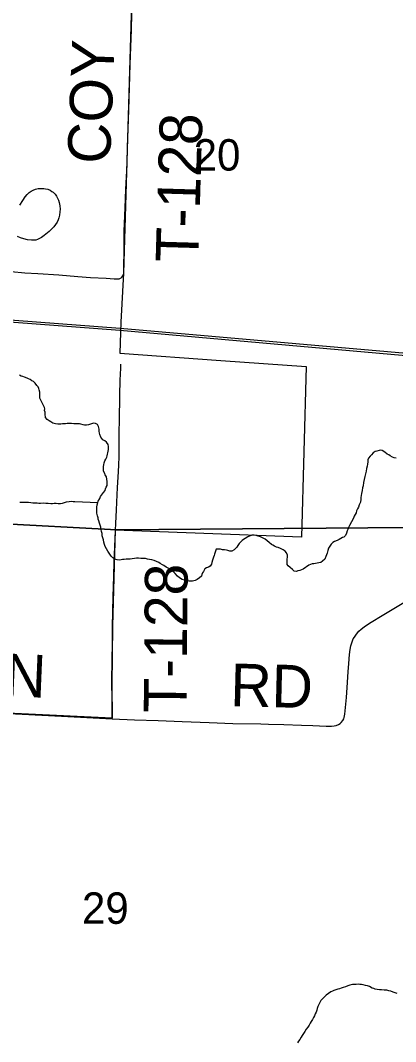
# Model space of a CAD drawing. Extents: x 2.4 to 73.1, y 4.5 to 25.6.
# Drawn here: x 31.225 to 31.475, y 22.294 to 22.974 of the extents above; entities that cross this region are included whole.
import ezdxf

# ---------------------------------------------------------------- set-up
doc = ezdxf.new("R2010")
doc.units = 0
for name, color, linetype in [('GM_X_City_Street', 7, 'Continuous'), ('GM_X_Corporation', 7, 'Continuous'), ('GM_X_Minor_River', 7, 'Continuous'), ('GM_X_Rail_Line', 7, 'Continuous'), ('GM_X_Section', 7, 'Continuous'), ('GM_X_Section_Text', 7, 'Continuous'), ('GM_X_Township_Road', 7, 'Continuous'), ('GM_X_Township_Road_Text', 7, 'Continuous')]:
    doc.layers.add(name, color=color, linetype=linetype)

msp = doc.modelspace()

# ---------------------------------------------------------------- linework, layer by layer
at = {"layer": 'GM_X_City_Street'}
for points in [[(31.22433, 22.85063), (31.22623, 22.85385), (31.22781, 22.85616), (31.22921, 22.85783), (31.23058, 22.8591), (31.23183, 22.86001), (31.2332, 22.86074), (31.23466, 22.86127), (31.23649, 22.86166), (31.23835, 22.86182), (31.24021, 22.86177), (31.24144, 22.8616), (31.24295, 22.86122), (31.2444, 22.86066), (31.24572, 22.85986), (31.24643, 22.85926), (31.24774, 22.85792), (31.24869, 22.8567), (31.24943, 22.85534), (31.25005, 22.85391), (31.25045, 22.85241), (31.25087, 22.85027), (31.25107, 22.8481), (31.25102, 22.84624), (31.25072, 22.84408), (31.25027, 22.84227), (31.24974, 22.84081), (31.24907, 22.83941), (31.24809, 22.83782), (31.24695, 22.83635), (31.24528, 22.83451), (31.24392, 22.83324), (31.24055, 22.83051), (31.23881, 22.82921), (31.23749, 22.82838), (31.23607, 22.82774), (31.23488, 22.82741), (31.23364, 22.82726), (31.23209, 22.8273), (31.22931, 22.82766), (31.22688, 22.82816), (31.22481, 22.82883), (31.22283, 22.82972)], [(31.21856, 22.80641), (31.22753, 22.80566), (31.23622, 22.80512), (31.25018, 22.8042), (31.26289, 22.8032), (31.27126, 22.8026), (31.28181, 22.80197), (31.28709, 22.80169), (31.28962, 22.80164), (31.2901, 22.80167), (31.29047, 22.80173), (31.2909, 22.80185), (31.29144, 22.8021), (31.29186, 22.80239), (31.29228, 22.80273)]]:
    msp.add_lwpolyline(points, dxfattribs=at)
at = {"layer": 'GM_X_Corporation'}
msp.add_lwpolyline([(31.30053, 23.04493), (31.29335, 22.80535), (31.29164, 22.77275), (31.29101, 22.75222), (31.35805, 22.74739), (31.41507, 22.74328), (31.41187, 22.62971), (31.2878, 22.63444), (31.28595, 22.57068), (31.28554, 22.53117), (31.28571, 22.50918), (31.1741, 22.51466), (31.03747, 22.51954), (31.03625, 22.51959), (31.0362, 22.51613), (30.78496, 22.52847), (30.79022, 22.65272), (30.80151, 23.15784)], dxfattribs=at)
at = {"layer": 'GM_X_Minor_River'}
for points in [[(31.23756, 22.72518), (31.23757, 22.72632), (31.23721, 22.72766), (31.23704, 22.72861), (31.23649, 22.72976), (31.23555, 22.73073), (31.23463, 22.73226), (31.2335, 22.73323), (31.23237, 22.73382), (31.23124, 22.7346), (31.23011, 22.73518), (31.22916, 22.73558), (31.22746, 22.73618), (31.22632, 22.73657), (31.22519, 22.73697), (31.22406, 22.73756)], [(31.28032, 22.62646), (31.27996, 22.62799), (31.2796, 22.62932), (31.27924, 22.63066), (31.27907, 22.63218), (31.27871, 22.63351), (31.27855, 22.63485), (31.27819, 22.63637), (31.27783, 22.63771), (31.27747, 22.63904), (31.27692, 22.64057), (31.27656, 22.64172), (31.27639, 22.64267), (31.27602, 22.64382), (31.27585, 22.64477), (31.27567, 22.64572), (31.27569, 22.64667), (31.27553, 22.64839), (31.27555, 22.64972), (31.27576, 22.65123), (31.27616, 22.65275), (31.27656, 22.65369), (31.27754, 22.65538), (31.27813, 22.6567), (31.27871, 22.65765), (31.28007, 22.65952), (31.28105, 22.66084), (31.28144, 22.66178), (31.28184, 22.66292), (31.28243, 22.66405), (31.28246, 22.66576), (31.28247, 22.66671), (31.28195, 22.66994), (31.28121, 22.6711), (31.28084, 22.67205), (31.28011, 22.67358), (31.27994, 22.6753), (31.27997, 22.67682), (31.28017, 22.67795), (31.28038, 22.67909), (31.28097, 22.68041), (31.28157, 22.68173), (31.28215, 22.68286), (31.28255, 22.68381), (31.28276, 22.68494), (31.28296, 22.68589), (31.28317, 22.68703), (31.28338, 22.68816), (31.28341, 22.69006), (31.28305, 22.6914), (31.28212, 22.69293), (31.281, 22.6939), (31.27948, 22.69449), (31.27818, 22.69623), (31.27764, 22.69794), (31.27746, 22.6989), (31.2771, 22.70023), (31.27712, 22.70156), (31.27695, 22.70252), (31.27677, 22.70347), (31.27603, 22.70481), (31.27471, 22.7054), (31.27357, 22.70561), (31.27262, 22.70543), (31.27128, 22.70489), (31.26994, 22.70453), (31.26861, 22.70436), (31.26747, 22.70419), (31.26652, 22.70439), (31.26501, 22.70499), (31.26406, 22.70519), (31.26292, 22.70521), (31.26159, 22.70523), (31.26025, 22.70525), (31.25873, 22.70528), (31.25683, 22.70531), (31.25588, 22.70532), (31.25474, 22.70515), (31.2536, 22.70517), (31.25265, 22.70518), (31.25169, 22.70501), (31.25055, 22.70484), (31.2496, 22.70485), (31.24808, 22.70507), (31.24638, 22.70566), (31.24506, 22.70644), (31.24393, 22.70722), (31.24242, 22.70801), (31.2413, 22.70935), (31.24115, 22.71164), (31.24117, 22.71297), (31.2408, 22.71392), (31.24101, 22.71506), (31.24064, 22.71602), (31.24028, 22.71697), (31.23973, 22.71812), (31.23899, 22.71946), (31.23843, 22.72042), (31.2377, 22.72233), (31.23754, 22.72385), (31.23756, 22.72518)], [(31.4748, 22.68226), (31.47366, 22.68247), (31.47253, 22.68287), (31.47102, 22.68384), (31.47008, 22.68443), (31.46895, 22.68502), (31.46744, 22.68618), (31.46556, 22.68735), (31.46461, 22.68756), (31.46366, 22.68738), (31.46194, 22.68703), (31.46099, 22.68666), (31.45964, 22.68574), (31.45848, 22.68461), (31.45752, 22.68368), (31.45654, 22.68237), (31.45615, 22.68123), (31.45612, 22.6799), (31.45572, 22.67839), (31.45551, 22.67687), (31.4551, 22.67536), (31.45489, 22.67365), (31.45448, 22.67195), (31.45407, 22.67005), (31.45366, 22.66816), (31.45325, 22.66608), (31.45283, 22.6638), (31.45243, 22.66248), (31.45221, 22.66077), (31.4518, 22.65888), (31.45159, 22.65755), (31.45138, 22.65604), (31.45136, 22.65509), (31.45114, 22.653), (31.45035, 22.6513), (31.44976, 22.64979), (31.44917, 22.64866), (31.44857, 22.64715), (31.44817, 22.64602), (31.44759, 22.64489), (31.447, 22.64376), (31.44641, 22.64243), (31.44386, 22.63754), (31.44327, 22.63622), (31.44267, 22.63489), (31.44228, 22.63395), (31.44187, 22.63244), (31.44109, 22.63093), (31.44012, 22.62981), (31.43917, 22.62944), (31.43705, 22.62814), (31.43552, 22.6276), (31.4338, 22.62686), (31.43265, 22.62612), (31.43168, 22.625), (31.43071, 22.62368), (31.42993, 22.62237), (31.42933, 22.62086), (31.42892, 22.61915), (31.42853, 22.61802), (31.42813, 22.61688), (31.42734, 22.61519), (31.4258, 22.61369), (31.42464, 22.61295), (31.42331, 22.61259), (31.42235, 22.61242), (31.42121, 22.61224), (31.42006, 22.61207), (31.41892, 22.6119), (31.41777, 22.61154), (31.41681, 22.61099), (31.41297, 22.60838), (31.41182, 22.60802), (31.41067, 22.60747), (31.40953, 22.6073), (31.40857, 22.60693), (31.40705, 22.60715), (31.40593, 22.60812), (31.40424, 22.60947), (31.40292, 22.61064), (31.40237, 22.61159), (31.40239, 22.61292), (31.40241, 22.61387), (31.40243, 22.6152), (31.40244, 22.61615), (31.40247, 22.61767)], [(31.22425, 22.653), (31.22862, 22.65294), (31.23014, 22.65291), (31.23166, 22.65289), (31.23299, 22.65268), (31.2347, 22.65265), (31.23584, 22.65263), (31.23698, 22.65242), (31.23812, 22.6524), (31.23984, 22.65257), (31.24155, 22.65235), (31.24326, 22.65232), (31.24496, 22.6521), (31.2461, 22.65209), (31.24725, 22.65226), (31.24858, 22.65224)], [(31.24858, 22.65224), (31.24991, 22.65222), (31.25143, 22.65219), (31.25277, 22.65236), (31.2541, 22.65272), (31.25544, 22.65327), (31.25716, 22.65343), (31.25849, 22.6536), (31.25982, 22.65339), (31.26096, 22.65337), (31.27616, 22.65275)], [(31.40247, 22.61767), (31.40192, 22.6192), (31.40099, 22.62036), (31.39967, 22.62133), (31.39797, 22.62211), (31.39627, 22.6229), (31.39532, 22.62311), (31.39381, 22.6237), (31.39287, 22.62429), (31.39193, 22.62487), (31.39043, 22.62622), (31.38892, 22.62739), (31.38761, 22.62836), (31.38459, 22.62993), (31.38308, 22.63033), (31.38175, 22.63092), (31.38043, 22.63113), (31.3789, 22.63097), (31.37718, 22.63043), (31.37603, 22.62987), (31.3743, 22.62876), (31.37334, 22.62821), (31.37238, 22.62746), (31.37122, 22.62634), (31.37026, 22.6256), (31.36947, 22.62409), (31.36889, 22.62315), (31.36792, 22.62221), (31.36696, 22.62128), (31.36542, 22.62035), (31.36409, 22.62037), (31.36277, 22.62077), (31.36182, 22.62098), (31.36049, 22.62119), (31.35935, 22.6214), (31.35784, 22.6218), (31.35651, 22.62182), (31.35498, 22.62166), (31.35438, 22.61977), (31.35398, 22.61845), (31.35378, 22.6175), (31.35338, 22.61636), (31.35259, 22.61448), (31.35218, 22.61296), (31.35197, 22.61183), (31.351, 22.61051), (31.35004, 22.60977), (31.34851, 22.60922), (31.34755, 22.60867), (31.34657, 22.60697), (31.34599, 22.60603), (31.34559, 22.6049), (31.34519, 22.60376), (31.34384, 22.60265), (31.34249, 22.60153), (31.34096, 22.60098), (31.33924, 22.60044), (31.3381, 22.60046), (31.33677, 22.60048), (31.33525, 22.60069), (31.33393, 22.60109), (31.33241, 22.6015), (31.33072, 22.60266), (31.32941, 22.60383), (31.32772, 22.60556), (31.3266, 22.60672), (31.32547, 22.60769), (31.3217, 22.60984), (31.3202, 22.61081), (31.31925, 22.61121), (31.31775, 22.61218), (31.31681, 22.61277), (31.3153, 22.61355), (31.31378, 22.61414), (31.31227, 22.61455), (31.31056, 22.61496), (31.30943, 22.61516), (31.30791, 22.61557), (31.30639, 22.61559), (31.30487, 22.61562), (31.30335, 22.61564), (31.30202, 22.61566), (31.30068, 22.61549), (31.29916, 22.61533), (31.29782, 22.61516), (31.29687, 22.61517), (31.29516, 22.61501), (31.29383, 22.61484), (31.29268, 22.61486), (31.29173, 22.61469), (31.2904, 22.61452), (31.28907, 22.61473), (31.28755, 22.61513), (31.28624, 22.61591), (31.28511, 22.61707), (31.28418, 22.61842), (31.28288, 22.62034), (31.28195, 22.62187), (31.28122, 22.62359), (31.28067, 22.62493), (31.28032, 22.62646)], [(31.47415, 22.32639), (31.47283, 22.32698), (31.47132, 22.32757), (31.46999, 22.32778), (31.46867, 22.32819), (31.46695, 22.32821), (31.46525, 22.32843), (31.46372, 22.32845), (31.46221, 22.32867), (31.46088, 22.32888), (31.45993, 22.32927), (31.45899, 22.32967), (31.4571, 22.33065), (31.45578, 22.33105), (31.45445, 22.33145), (31.45294, 22.33186), (31.4518, 22.33206), (31.45066, 22.33208), (31.44952, 22.33229), (31.44819, 22.33212), (31.44705, 22.33214), (31.4459, 22.33197), (31.44495, 22.33179), (31.44399, 22.33162), (31.44266, 22.33107), (31.44112, 22.33052), (31.43959, 22.32998), (31.43826, 22.32962), (31.43711, 22.32926), (31.43596, 22.3289), (31.43463, 22.32854), (31.43348, 22.32799), (31.43252, 22.32762), (31.43137, 22.32707), (31.42829, 22.32484), (31.42714, 22.32372), (31.42578, 22.32241), (31.42481, 22.32128), (31.42403, 22.32015), (31.42344, 22.31883), (31.42285, 22.31732), (31.42226, 22.316), (31.42205, 22.31487), (31.42165, 22.31354), (31.42106, 22.31241), (31.42047, 22.31128), (31.41988, 22.31015), (31.41929, 22.30864), (31.41832, 22.30752), (31.41773, 22.30638), (31.41695, 22.30507), (31.41598, 22.30375), (31.41501, 22.30225), (31.41403, 22.30074), (31.41325, 22.29942), (31.41228, 22.29811), (31.41169, 22.29698), (31.41072, 22.29547), (31.40994, 22.29435), (31.40916, 22.29322)], [(31.47567, 22.32598), (31.47415, 22.32639)]]:
    msp.add_lwpolyline(points, dxfattribs=at)
at = {"layer": 'GM_X_Rail_Line'}
for points in [[(30.04025, 22.86776), (30.54807, 22.82692), (31.04203, 22.78661), (31.15286, 22.77784), (31.29095, 22.76752), (31.4964, 22.74931)], [(30.04035, 22.86899), (30.54817, 22.82815), (31.04408, 22.78784), (31.15296, 22.77915), (31.29105, 22.76875), (31.49712, 22.75085)]]:
    msp.add_lwpolyline(points, dxfattribs=at)
at = {"layer": 'GM_X_Section'}
for points in [[(31.55553, 23.13542), (31.53976, 22.6366), (31.28899, 22.63456), (31.04027, 22.64802), (31.0521, 23.14884)], [(31.53976, 22.6366), (31.52296, 22.13382), (31.02363, 22.1441), (31.04027, 22.64802), (31.28899, 22.63456)]]:
    msp.add_lwpolyline(points, close=True, dxfattribs=at)
at = {"layer": 'GM_X_Township_Road'}
for points in [[(31.29228, 22.80273), (31.29294, 22.80364), (31.29328, 22.80436), (31.29339, 22.80466), (31.29347, 22.80507), (31.29372, 22.82464), (31.29386, 22.83336), (31.29443, 22.84889), (31.29496, 22.86101), (31.29574, 22.87777), (31.29609, 22.88926), (31.29689, 22.91381), (31.2976, 22.9368), (31.29787, 22.94425), (31.29857, 22.96725), (31.29918, 22.989), (31.29991, 23.01385), (31.30022, 23.02753), (31.30064, 23.04436)], [(31.28792, 22.63416), (31.28819, 22.63911), (31.28869, 22.6478), (31.28896, 22.65307), (31.28941, 22.66271), (31.28979, 22.66955), (31.29017, 22.67731), (31.29035, 22.68352), (31.29043, 22.69093), (31.29039, 22.69488), (31.29049, 22.70016), (31.29067, 22.707), (31.29095, 22.72443), (31.29116, 22.73407), (31.29129, 22.73842), (31.29147, 22.74193), (31.29162, 22.74495)], [(31.28583, 22.5089), (31.28573, 22.52214), (31.28565, 22.5331), (31.28584, 22.54895), (31.28595, 22.55828), (31.28607, 22.5704), (31.2862, 22.57973), (31.28643, 22.59061), (31.28662, 22.59621), (31.28687, 22.60458), (31.28714, 22.61233), (31.28734, 22.61792), (31.28754, 22.62351), (31.28792, 22.63416)], [(31.28583, 22.5089), (31.30068, 22.50821), (31.31652, 22.50773), (31.33235, 22.50702), (31.35037, 22.50643), (31.36621, 22.50582), (31.38486, 22.50547), (31.38983, 22.50533), (31.40007, 22.50506), (31.41187, 22.50459), (31.41933, 22.50436), (31.42833, 22.50394), (31.43178, 22.50391), (31.4337, 22.50408), (31.43497, 22.50439), (31.43648, 22.50501), (31.43762, 22.50567), (31.43837, 22.50636), (31.43937, 22.50764), (31.44004, 22.50878), (31.44037, 22.50974), (31.44074, 22.51193), (31.44127, 22.51627), (31.44179, 22.52311), (31.44226, 22.52961), (31.44305, 22.54016), (31.44346, 22.54574), (31.44383, 22.55162), (31.44421, 22.55497), (31.44471, 22.55737), (31.44553, 22.55999), (31.44634, 22.56196), (31.44707, 22.56326), (31.44853, 22.56522), (31.45012, 22.56707), (31.45166, 22.56853), (31.4536, 22.57002), (31.45721, 22.57239), (31.46677, 22.57818), (31.47448, 22.58285), (31.48115, 22.58681)], [(31.03759, 22.51926), (31.0829, 22.51775), (31.13044, 22.51629), (31.17421, 22.51438), (31.20806, 22.51282), (31.25215, 22.51067), (31.28583, 22.5089)]]:
    msp.add_lwpolyline(points, dxfattribs=at)

# ---------------------------------------------------------------- texts
at = {"layer": 'GM_X_Section_Text'}
for s, p in [('20', (31.34007, 22.87366)), ('29', (31.2657, 22.37241))]:
    msp.add_text(s, height=0.020928, rotation=0.00001, dxfattribs=at).set_placement(p)
at = {"layer": 'GM_X_Township_Road_Text'}
for s, rotation, p in [('COY', 87.74538, (31.28432, 22.87778)), ('T-128', 88.33374, (31.34311, 22.81226)), ('T-128', 89.4639, (31.33521, 22.51271)), ('SAUSMAN', 357.61352, (31.05348, 22.53064)), ('RD', 358.55787, (31.36424, 22.5173))]:
    msp.add_text(s, height=0.028409, rotation=rotation, dxfattribs=at).set_placement(p)

doc.saveas('drawing.dxf')
